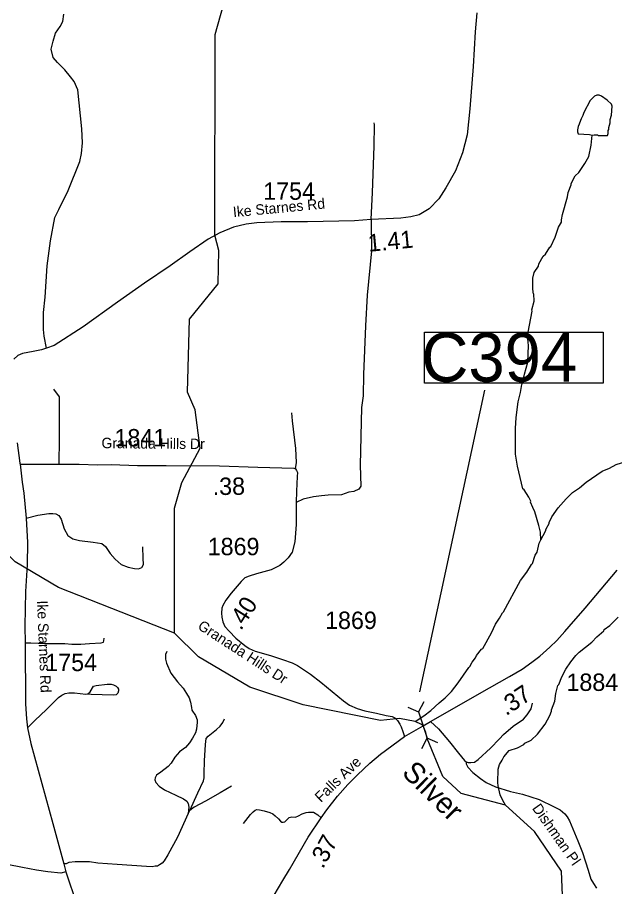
# Model space of a CAD drawing. Extents: x 1159738 to 1321356, y 736314 to 882035.
# Drawn here: x 1287871 to 1292159, y 758133 to 764381 of the extents above; entities that cross this region are included whole.
import ezdxf

# ---------------------------------------------------------------- set-up
doc = ezdxf.new("R2010")
doc.units = 0
for name, color, linetype in [('Exist Hydrographic Creek Single Shore', 7, 'Continuous'), ('Exist Hydrographic Creek Single Shore Label', 7, 'Continuous'), ('Exist Hydrographic Misc Water Feature', 7, 'Continuous'), ('Exist Road Non-System Type 51', 7, 'Continuous'), ('Exist Road Non-System Type 51 Label', 7, 'Continuous'), ('Exist Road Secondary Mileage Hundredths English Label', 7, 'Continuous'), ('Exist Road Secondary Structure Culvert CELL', 7, 'Continuous'), ('Exist Road Secondary Structure Culvert Number Label', 7, 'Continuous'), ('Exist Road Secondary Type 51 Attributed', 7, 'Continuous'), ('Exist Road Secondary Type 51 Label', 7, 'Continuous'), ('Exist Road Secondary Type 51 Number Label', 7, 'Continuous')]:
    doc.layers.add(name, color=color, linetype=linetype)

msp = doc.modelspace()

# ---------------------------------------------------------------- linework, layer by layer
at = {"layer": 'Exist Hydrographic Creek Single Shore'}
for points in [[(1288999.8, 759954.5), (1288997.8, 760854), (1289051.8, 761036.7), (1289182.7, 761283.6), (1289147.8, 761560), (1289092.8, 761685.9), (1289105.8, 762210.8), (1289311.8, 762466), (1289317.8, 762705.5), (1289287.7, 762814.4), (1289289.8, 764258.7), (1289351.7, 764470.2), (1289367.1, 764707), (1289451.5, 764819.5)], [(1290614.1, 759341.7), (1290477.9, 759327.4), (1289921.9, 759440.3), (1289540.8, 759566.2), (1289170.9, 759783.7), (1288999.8, 759954.5)], [(1290813.4, 759197.2), (1290802.5, 759242), (1290784.9, 759289.5), (1290772.6, 759299), (1290727.8, 759319.1), (1290614.1, 759341.7)], [(1291787.8, 758011), (1291776.9, 758244.3), (1291583.8, 758530.5), (1291376.2, 758717.7), (1291056.8, 758803.6), (1290925.8, 758924.5), (1290813.4, 759197.2)]]:
    msp.add_lwpolyline(points, dxfattribs=at)
at = {"layer": 'Exist Hydrographic Misc Water Feature'}
for points in [[(1291997.2, 763533.1), (1292011.4, 763537.5), (1292035.3, 763536.8), (1292043.2, 763532.6), (1292108.1, 763530.7), (1292111.7, 763546.6), (1292112.2, 763566.6), (1292116.4, 763574.5), (1292116.8, 763590.4), (1292125.8, 763622.2), (1292126.5, 763646.2), (1292135.3, 763677.9), (1292141, 763741.7), (1292135.5, 763757.9), (1292106.3, 763784.7), (1292065.1, 763813.9), (1292047.2, 763820.4), (1292031.2, 763820.9), (1292015, 763813.3), (1291984.3, 763784.2), (1291937.8, 763697.6), (1291931.2, 763675.7), (1291918.6, 763652.1), (1291905.6, 763620.5), (1291905.4, 763612.5), (1291897, 763596.7), (1291892.3, 763572.9), (1291891.9, 763556.9), (1291897.5, 763542.8), (1291979.5, 763538.4), (1291987.3, 763536.2), (1291997.2, 763533.1)], [(1291629.4, 760625.6), (1291626, 760681.2), (1291615.4, 760729.5), (1291586.1, 760826.3), (1291571, 760858.7), (1291556, 760897.1), (1291556.2, 760903.1), (1291543, 760931.5), (1291510.3, 760985.8), (1291500.7, 760992.7), (1291461.4, 761154), (1291447.7, 761242.2), (1291446.7, 761426.2), (1291450.9, 761506), (1291466, 761617.6), (1291483.8, 761685), (1291492.6, 761741.2), (1291497.8, 761752.6), (1291511.5, 761816.2), (1291535.9, 761903.5), (1291541.3, 762023.3), (1291536.6, 762071.5), (1291538, 762119.4), (1291565.9, 762269), (1291564.3, 762278.6), (1291582.2, 762342.1), (1291579.6, 762394.1), (1291575.6, 762394.3), (1291573.8, 762402.3), (1291570.7, 762434.4), (1291572.7, 762506.3), (1291581.8, 762546), (1291611.1, 762593.2), (1291615.6, 762609), (1291645.1, 762664.2), (1291661.5, 762679.7), (1291692.9, 762728.5), (1291701.1, 762734.5), (1291730.9, 762801.7), (1291756.9, 762873), (1291777.9, 762908.3), (1291776.3, 762924.4), (1291785.5, 762964.1), (1291820.9, 763091), (1291825.9, 763122.9), (1291847.4, 763178.3), (1291847.6, 763186.3), (1291875.2, 763241.5), (1291901.6, 763266.9), (1291945.6, 763331.4), (1291972.8, 763380.9), (1291991.2, 763462.1), (1291997.2, 763533.1)], [(1288999.8, 759954.5), (1288166.8, 760283.1), (1287853.8, 760466.6), (1287601.8, 760721.2), (1287409.8, 761043.4), (1287236.8, 761473.6), (1287214.8, 761923.8), (1287153.8, 762174.5)], [(1291629.4, 760625.6), (1291662.2, 760688.1), (1291666.7, 760704), (1291687.8, 760743.4), (1291688.1, 760751.4), (1291709.1, 760790.8), (1291754, 760854.5), (1291810.7, 760919.8), (1291856, 760966.5), (1291907, 760999.1), (1291954.1, 761039.7), (1292070.4, 761120.4), (1292120.9, 761140.9), (1292169.7, 761167.5), (1292238.2, 761187.5), (1292327.3, 761224.9), (1292393.5, 761266.1), (1292400.7, 761274.8), (1292455.9, 761315.3), (1292478.4, 761336.6), (1292497.3, 761368), (1292522.2, 761399.3), (1292534.8, 761423)], [(1290727.8, 759319.1), (1290789.1, 759360.5), (1290840.4, 759400), (1290897.9, 759454.3), (1290942.9, 759489.3), (1290988.1, 759535.7), (1291035.9, 759598.4), (1291111, 759708.2), (1291119.2, 759715.9), (1291136.1, 759747.4), (1291161, 759778.7), (1291167.3, 759794.6), (1291204.2, 759839), (1291212.8, 759845.2), (1291275.7, 759957.6), (1291303.7, 760020.6), (1291332.8, 760061.7), (1291353.9, 760101.1), (1291362.1, 760108.9), (1291482.4, 760333.4), (1291528, 760392.1), (1291562.7, 760448.3), (1291569.8, 760454.9), (1291589.4, 760514.3), (1291602.1, 760537.9), (1291617.8, 760601.4), (1291629.4, 760625.6)], [(1291376.2, 758717.7), (1291356.5, 758753.4), (1291337.6, 758793.9), (1291323.5, 758858.3), (1291320.1, 758882.4), (1291322.8, 758978.3), (1291331.7, 759010), (1291352.5, 759041.4), (1291363.2, 759065.1), (1291400.5, 759112), (1291461, 759130.3), (1291506.9, 759155.6), (1291514, 759164.7), (1291560.5, 759185.4), (1291605.8, 759230.1), (1291659.8, 759300.5), (1291693.5, 759363.5), (1291706.4, 759395.2), (1291706.6, 759403.2), (1291728.4, 759466.5), (1291736, 759522.3), (1291751.7, 759578.1), (1291757.7, 759585.7), (1291779.5, 759641.8), (1291808.1, 759696.9), (1291844.3, 759749.1), (1291879.5, 759794.1), (1291904.2, 759817.4), (1291996.3, 759890.8), (1292031.3, 759929.7), (1292080.5, 759972.3), (1292082.7, 759980.2), (1292123.3, 760010.8), (1292183.3, 760069.3)]]:
    msp.add_lwpolyline(points, dxfattribs=at)
at = {"layer": 'Exist Road Non-System Type 51'}
for points in [[(1288080.8, 762002.2), (1288063.3, 762089.3), (1288057.5, 762136.2), (1288058.8, 762259.9), (1288071, 762369.9), (1288084.9, 762595.1), (1288107.6, 762775.8), (1288138.7, 762942.3), (1288168.7, 762999.3), (1288235, 763137.3), (1288318.4, 763345.5), (1288330.7, 763401.4), (1288339.4, 763480), (1288334.1, 763579.5), (1288304.5, 763859.3), (1288278.4, 763919), (1288252.3, 763954), (1288212.1, 764002.9), (1288159.8, 764057), (1288128.4, 764091.9), (1288112.7, 764153), (1288126.6, 764208.9), (1288144.1, 764266.5), (1288179, 764315.4), (1288198.2, 764350.3), (1288203.4, 764404.5)], [(1290410.6, 762927.5), (1290421.1, 763123.1), (1290433.3, 763454.9), (1290435, 763607.7), (1290431.5, 763623.4)], [(1290410.6, 762927.5), (1290413.5, 762701.6), (1290382.6, 762385.2), (1290370.3, 762163.5), (1290354.7, 761813.4), (1290353, 761659.8), (1290340.8, 761577.7), (1290332.1, 761161.7), (1290335.6, 761011.5), (1290321.6, 760990.6), (1290286.7, 760973.1), (1290250.1, 760967.9), (1290197.7, 760948.6), (1290101.9, 760946), (1290054.8, 760942.5), (1289996.6, 760935), (1289922.8, 760917.8), (1289872.4, 760895)], [(1288169.8, 761170.6), (1288172.3, 761351.5), (1288173.6, 761582.5), (1288172.3, 761652.4), (1288132.6, 761707.5)], [(1289868.1, 761134.9), (1289875.4, 761180.9), (1289870.2, 761282.2), (1289845.7, 761481.3), (1289841.5, 761539.4)], [(1287932.7, 760782.5), (1288016.9, 760802), (1288096.4, 760816.1), (1288124.6, 760816.1), (1288147.7, 760813.6), (1288169.5, 760799.5), (1288184.9, 760773.8), (1288206.7, 760705.8), (1288232.3, 760655.7), (1288268.2, 760632.6), (1288317, 760621.1), (1288414.4, 760609.6), (1288476, 760599.3), (1288502.9, 760578.8), (1288536.2, 760527.4), (1288573.4, 760486.4), (1288617, 760449.2), (1288665.7, 760428.6), (1288710.6, 760419.7), (1288741.4, 760417.1), (1288764.4, 760427.4), (1288776, 760449.2), (1288774.7, 760492.8), (1288770.9, 760576.2)], [(1287926.8, 759884.3), (1287966.9, 759886.4), (1288071.8, 759881.5), (1288145.7, 759880.8), (1288211.2, 759880.1), (1288261.9, 759875.9), (1288327.3, 759875.9), (1288389.3, 759880.1), (1288471.9, 759885.6), (1288489.5, 759889.9), (1288491.6, 759899), (1288493.7, 759919.5)], [(1288944.9, 759824.1), (1288935, 759802), (1288935, 759767.1), (1288940.7, 759738.6), (1288973.4, 759666.6), (1289020.4, 759605.3), (1289061.7, 759560.4), (1289085.9, 759521.9), (1289103, 759490.6), (1289112.9, 759458.1), (1289120, 759421.1), (1289123.5, 759402.6), (1289148.5, 759364.1), (1289161.3, 759332.7), (1289162, 759314.9), (1289155.6, 759265.7), (1289149.1, 759239.1), (1289129.1, 759201.3), (1289105.6, 759167.1), (1289078.6, 759132.9), (1289033.7, 759101.6), (1289000.3, 759063.8), (1288974.8, 759020.1), (1288953.4, 758996.5), (1288901.4, 758956.6), (1288870.1, 758933.1), (1288860.1, 758916), (1288856.6, 758899.6), (1288863.7, 758882.5), (1288888.6, 758856.2), (1288927.8, 758829.8), (1289008.3, 758790.6), (1289062.4, 758764.2), (1289087.3, 758747.1), (1289097.1, 758729.7), (1289101.3, 758703.3), (1289097.8, 758658.4)], [(1289976.3, 759659.1), (1290050.1, 759601.8), (1290213.3, 759467.5), (1290256.3, 759438.5), (1290311.1, 759412.7), (1290365.8, 759395.5), (1290449.6, 759380.4), (1290517.8, 759363.6), (1290560.8, 759356.1), (1290580.1, 759346.4), (1290600.5, 759327.1), (1290615.5, 759301.3), (1290626.3, 759280.9), (1290638.1, 759248.7), (1290649.9, 759213.2)], [(1288377.1, 759519.2), (1288392.6, 759533.3), (1288417.9, 759573.5), (1288435.3, 759577.6), (1288516.2, 759588.2), (1288543, 759588.9), (1288562, 759584), (1288579.6, 759574.8), (1288590.1, 759564.2), (1288595.8, 759552.3), (1288596.5, 759539.6), (1288591.5, 759523.4), (1288581, 759512.8), (1288557.8, 759508.6), (1288400.1, 759514.2), (1288382.5, 759515.6), (1288377.1, 759519.2)], [(1287943, 759273.7), (1287996.5, 759328.2), (1288079.6, 759407), (1288165.2, 759492.5), (1288190.6, 759510.1), (1288214.5, 759521.4), (1288239.1, 759526.3), (1288281.4, 759526.3), (1288363, 759516.4), (1288377.1, 759519.2)], [(1291093.1, 759029.8), (1291108.1, 759025.5), (1291127.4, 759024.4), (1291153.2, 759028.7), (1291180.1, 759045.9), (1291268.1, 759127.6), (1291332.6, 759195.3), (1291361.6, 759227.5), (1291429.2, 759286.6), (1291504.4, 759337.1), (1291530.9, 759366.9), (1291558.8, 759412), (1291568.5, 759450.7)], [(1289109.2, 758679.8), (1289166.9, 758806.6), (1289207.4, 758892.8), (1289212.3, 758914.3), (1289212.3, 758946.4), (1289213, 759036.9), (1289220.9, 759153.7), (1289226.6, 759197.9), (1289240.8, 759215), (1289299.9, 759261.4), (1289327.6, 759285.9), (1289346.8, 759313.7), (1289357.5, 759339.4)], [(1290837.8, 759320.7), (1290894.8, 759266.9), (1290973.2, 759174.5), (1291037.2, 759093.2), (1291080.2, 759039.4), (1291093.1, 759029.8)], [(1291093.1, 759029.8), (1291094, 759014.8), (1291104.7, 758991.2), (1291140.2, 758952.5), (1291195, 758910.6), (1291236.8, 758881.5), (1291303.4, 758851.4), (1291411.9, 758816), (1291497.6, 758796.9), (1291616.8, 758759.3), (1291724.2, 758707.7), (1291767.1, 758684.1), (1291800.4, 758657.2), (1291817.6, 758634.6), (1291834.4, 758606), (1291895.6, 758462), (1291928.9, 758378.2), (1291968.5, 758251.9), (1291988.9, 758187.4), (1292006.1, 758155.2), (1292027.5, 758121.9)], [(1289408.7, 758854.7), (1289326.1, 758807), (1289222.1, 758747.1), (1289179.5, 758726.8), (1289139.7, 758704.7), (1289109.2, 758679.8)], [(1289097.8, 758658.4), (1289109.2, 758679.8)], [(1289493.2, 758586.2), (1289544.1, 758650.4), (1289564.8, 758671.8), (1289577.4, 758683.1), (1289590, 758687.5), (1289608.8, 758685), (1289641.5, 758676.8), (1289684.2, 758666.7), (1289704.3, 758656), (1289721.3, 758641.6), (1289745.2, 758620.2), (1289760.3, 758602.6), (1289768.4, 758596.3), (1289779.7, 758595.7), (1289791.7, 758598.8), (1289803.6, 758610.1), (1289814.3, 758622.7), (1289821.2, 758630.9), (1289840.1, 758635.3), (1289868.3, 758633.4), (1289889.1, 758641), (1289916.1, 758657.3), (1289943.1, 758666.7), (1289960.7, 758669.3), (1289979.6, 758669.3), (1289997.1, 758668.4), (1290028.9, 758649.1), (1290051.4, 758627)], [(1289097.8, 758658.4), (1289019.4, 758489.1), (1288950.4, 758361.5), (1288924.8, 758319.7), (1288909.1, 758301.2), (1288892, 758289.1), (1288877.8, 758281.3), (1288859.3, 758279.1), (1288838.6, 758276.3), (1288797.3, 758278.4), (1288586.2, 758292.7), (1288448, 758302.7), (1288387.8, 758311.3), (1288285.3, 758311.3), (1288241.1, 758306.3), (1288219.8, 758297.8), (1288203.7, 758296.9)]]:
    msp.add_lwpolyline(points, dxfattribs=at)
at = {"layer": 'Exist Road Secondary Structure Culvert CELL'}
for p, q in [((1290789.3, 759462.2), (1290750.2, 759388.7)), ((1290674.7, 759423.7), (1290750.2, 759388.7)), ((1290750.2, 759388.7), (1290813.3, 759200.6)), ((1290774.2, 759127.1), (1290813.3, 759200.6)), ((1290888.9, 759165.5), (1290813.3, 759200.6))]:
    msp.add_line(p, q, dxfattribs=at)
at = {"layer": 'Exist Road Secondary Structure Culvert Number Label'}
msp.add_line((1290759.1, 759532.1), (1291226.2, 761701.1), dxfattribs=at)
msp.add_lwpolyline([(1290793.2, 762117.7), (1292076.1, 762117.7), (1292076.1, 761752.7), (1290793.2, 761752.7)], close=True, dxfattribs=at)
at = {"layer": 'Exist Road Secondary Type 51 Attributed'}
for points in [[(1291168.5, 764414.2), (1291156.8, 764277.8), (1291143, 764026.7), (1291120.3, 763724.3), (1291099.3, 763536.6), (1291066.5, 763406.4), (1291015.9, 763278.9), (1290946.1, 763156.7), (1290896.4, 763075.9), (1290826.2, 763003.5), (1290756.2, 762962.3), (1290695.6, 762948.1), (1290624, 762938.6), (1290410.6, 762927.5), (1290290.7, 762918.1), (1289954.8, 762912.1), (1289764.1, 762912.1), (1289590.4, 762903.6), (1289513.8, 762894.4), (1289421.6, 762873.2), (1289325.2, 762832.9), (1289239.5, 762786.3), (1289109.5, 762696.5), (1288968.6, 762594.7), (1288783.3, 762469.6), (1288589.7, 762334.7), (1288343.6, 762156.6), (1288135.9, 762023.4), (1288080.8, 762002.2), (1288045, 761990.8), (1287984.7, 761979.2), (1287908.4, 761964.3), (1287873.4, 761949.5), (1287844.8, 761924.1)], [(1287869.8, 761323.1), (1287889.5, 761177.7), (1287890.6, 761168.6)], [(1287890.6, 761168.6), (1288169.8, 761170.6), (1288313.7, 761169.7), (1288446.7, 761165.2), (1288543.7, 761166.7), (1288732.2, 761160.3), (1288938.6, 761160.3), (1289322.8, 761157.7), (1289597.1, 761147.5), (1289855.7, 761141.1), (1289868.1, 761134.9), (1289875.5, 761124.4), (1289881, 761108.5)], [(1287890.6, 761168.6), (1287906, 761041.3), (1287916.2, 760960.5), (1287932.7, 760782.5), (1287944.3, 760607.6), (1287941.7, 760445.9), (1287928.9, 760253.5), (1287925.4, 760005.5), (1287926.8, 759884.3), (1287930, 759447.5), (1287935.3, 759338.5), (1287943, 759273.7), (1287967, 759160.7), (1288124.5, 758586.2), (1288203.7, 758296.9), (1288219.5, 758240.7)], [(1289881, 761108.5), (1289880.4, 761080.8), (1289874.9, 760975.6), (1289872.4, 760895), (1289871.4, 760734.8), (1289863.4, 760611.6), (1289843.1, 760536.9), (1289814.9, 760495.6), (1289784.6, 760464.6), (1289755.5, 760440.5), (1289693.2, 760410.8), (1289586.8, 760380.5), (1289534.9, 760365.4), (1289503.7, 760351.7), (1289476.9, 760327), (1289405.8, 760242.2), (1289368.4, 760192.6), (1289345.9, 760154.9), (1289339.4, 760134.7), (1289335.8, 760099.1), (1289337.9, 760070.3), (1289345.9, 760035.6), (1289359.7, 760003.7), (1289390.8, 759968.9), (1289439.8, 759918.9), (1289502.7, 759865.5), (1289536, 759844.5), (1289577.9, 759824.5), (1289687.5, 759794), (1289775.2, 759765.4), (1289843.8, 759740.6), (1289880.9, 759721.5), (1289976.3, 759659.1)], [(1289652.3, 757966.1), (1289777.2, 758177.5), (1289823.7, 758257.4), (1289958.7, 758489.1), (1290051.4, 758627), (1290091.8, 758684.8), (1290168.6, 758784), (1290243.8, 758866.6), (1290313.2, 758936.1), (1290402.4, 759019.5), (1290478.2, 759084.4), (1290650, 759211.8), (1290784.9, 759289.5), (1290837.8, 759320.7), (1291260.5, 759561.3), (1291405, 759642.3), (1291495.1, 759696.8), (1291564.2, 759746.1), (1291621.2, 759789.9), (1291694.7, 759855.2), (1291744.2, 759903), (1291802, 759967.5), (1291832.6, 760003.1), (1291946.7, 760133.6), (1292176.2, 760408.3)], [(1288219.5, 758240.7), (1288181.5, 758230.9), (1288090, 758240), (1288007.7, 758252.6), (1287906.4, 758269.9), (1287797.4, 758292.4)], [(1288219.5, 758240.7), (1288297.5, 758004.7), (1288355, 757828.3), (1288406.6, 757660.5), (1288451.6, 757523.1), (1288490.3, 757394.2), (1288526.7, 757277.5), (1288533, 757248.5), (1288540.2, 757221.1)]]:
    msp.add_lwpolyline(points, dxfattribs=at)

# ---------------------------------------------------------------- texts
at = {"layer": 'Exist Hydrographic Creek Single Shore Label'}
msp.add_text('Silver', height=150, rotation=315.50863, dxfattribs=at).set_placement((1290624, 758944))
at = {"layer": 'Exist Road Non-System Type 51 Label'}
msp.add_text('Dishman Pl', height=75, rotation=305.20137, dxfattribs=at).set_placement((1291563.2, 758696.1))
at = {"layer": 'Exist Road Secondary Mileage Hundredths English Label'}
for s, rotation, p in [('1.41', 5.48004, (1290393.7, 762695.5)), ('.38', 0.55127, (1289273.4, 760947.4)), ('.40', 57.49363, (1289475.7, 759968.7)), ('.37', 33.82135, (1291379.6, 759357.6)), ('.37', 61.36916, (1290064.2, 758255.9))]:
    msp.add_text(s, height=125, rotation=rotation, dxfattribs=at).set_placement(p)
at = {"layer": 'Exist Road Secondary Structure Culvert Number Label'}
msp.add_text('C394', height=350, dxfattribs=at).set_placement((1290771, 761762.4))
at = {"layer": 'Exist Road Secondary Type 51 Label'}
for s, rotation, p in [('Ike Starnes Rd', 5.43394, (1289422, 762944.1)), ('Granada Hills Dr', 359.45581, (1288474.3, 761284.6)), ('Ike Starnes Rd', 272.26898, (1288011.9, 760188.3)), ('Granada Hills Dr', 326.91131, (1289159.3, 759989.9)), ('Falls Ave', 44.22927, (1290050.2, 758734.1))]:
    msp.add_text(s, height=75, rotation=rotation, dxfattribs=at).set_placement(p)
at = {"layer": 'Exist Road Secondary Type 51 Number Label'}
for s, p in [('1754', (1289635.6, 763069.4)), ('1841', (1288567.5, 761297)), ('1869', (1289237.1, 760515.1)), ('1869', (1290079.8, 759984.9)), ('1754', (1288070.8, 759682)), ('1884', (1291812.8, 759539.7))]:
    msp.add_text(s, height=125, dxfattribs=at).set_placement(p)

doc.saveas('drawing.dxf')
